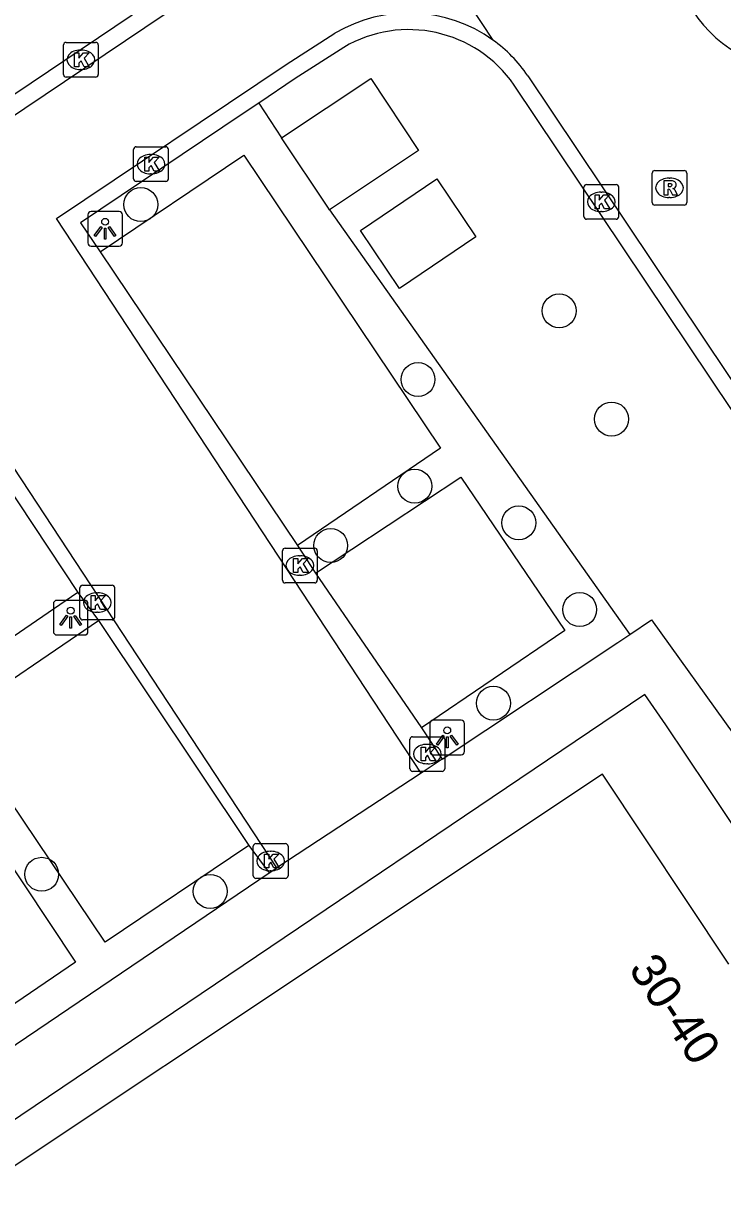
# Model space of a CAD drawing. Extents: x 158797 to 159887, y 384318 to 385255.
# Drawn here: x 159118.77 to 159138.91, y 384642.27 to 384676.36 of the extents above; entities that cross this region are included whole.
import ezdxf

# ---------------------------------------------------------------- set-up
doc = ezdxf.new("R2010")
doc.units = 0
for name, color, linetype in [('IMGEO_Berm_groen', 7, 'Continuous'), ('IMGEO_Boom', 7, 'Continuous'), ('IMGEO_Kolk', 7, 'Continuous'), ('IMGEO_Lichtpunt', 7, 'Continuous'), ('IMGEO_Pand', 7, 'Continuous'), ('IMGEO_Pand_nummerreeks', 7, 'Continuous'), ('IMGEO_Parkeervlak_open', 7, 'Continuous'), ('IMGEO_Rijbaan_lokaal_open', 7, 'Continuous'), ('IMGEO_Rioolput', 7, 'Continuous'), ('IMGEO_Voetpad_open', 7, 'Continuous')]:
    doc.layers.add(name, color=color, linetype=linetype)

msp = doc.modelspace()

# ---------------------------------------------------------------- linework, layer by layer
at = {"layer": 'IMGEO_Berm_groen'}
for points in [[(159125.549, 384674.076), (159126.206, 384673.075)], [(159127.589, 384671.004), (159136.246, 384658.77)]]:
    msp.add_lwpolyline(points, dxfattribs=at)
at = {"layer": 'IMGEO_Boom'}
for centre in [(159122.145, 384671.15), (159134.207, 384668.088), (159130.137, 384666.112), (159135.716, 384664.972), (159130.042, 384663.037), (159133.04, 384661.985), (159127.619, 384661.328), (159134.797, 384659.483), (159132.31, 384656.79), (159119.289, 384651.859), (159124.147, 384651.367)]:
    msp.add_circle(centre, 0.489, dxfattribs=at)
at = {"layer": 'IMGEO_Kolk'}
for p, q in [((159119.917, 384674.897), (159119.917, 384675.749)), ((159119.992, 384675.823), (159120.844, 384675.823)), ((159120.918, 384675.749), (159120.918, 384674.897)), ((159120.405, 384675.603), (159120.43, 384675.603)), ((159120.428, 384675.043), (159120.403, 384675.043)), ((159120.844, 384674.823), (159119.992, 384674.823)), ((159121.938, 384671.89), (159121.938, 384672.742)), ((159122.013, 384672.816), (159122.865, 384672.816)), ((159122.939, 384672.742), (159122.939, 384671.89)), ((159122.426, 384672.596), (159122.451, 384672.596)), ((159122.449, 384672.036), (159122.424, 384672.036)), ((159122.865, 384671.816), (159122.013, 384671.816)), ((159134.919, 384670.803), (159134.919, 384671.655)), ((159134.994, 384671.729), (159135.846, 384671.729)), ((159135.92, 384671.655), (159135.92, 384670.803)), ((159135.407, 384671.509), (159135.432, 384671.509)), ((159135.43, 384670.949), (159135.405, 384670.949)), ((159135.846, 384670.729), (159134.994, 384670.729)), ((159126.231, 384660.327), (159126.231, 384661.179)), ((159126.306, 384661.253), (159127.158, 384661.253)), ((159126.719, 384661.033), (159126.744, 384661.033)), ((159127.232, 384661.179), (159127.232, 384660.327)), ((159126.742, 384660.473), (159126.717, 384660.473)), ((159120.391, 384659.261), (159120.391, 384660.113)), ((159120.466, 384660.187), (159121.318, 384660.187)), ((159121.392, 384660.113), (159121.392, 384659.261)), ((159127.158, 384660.253), (159126.306, 384660.253)), ((159120.879, 384659.967), (159120.904, 384659.967)), ((159120.902, 384659.407), (159120.877, 384659.407)), ((159121.318, 384659.187), (159120.466, 384659.187)), ((159129.905, 384654.897), (159129.905, 384655.749)), ((159129.98, 384655.823), (159130.832, 384655.823)), ((159130.393, 384655.603), (159130.418, 384655.603)), ((159130.906, 384655.749), (159130.906, 384654.897)), ((159130.416, 384655.043), (159130.391, 384655.043)), ((159130.832, 384654.823), (159129.98, 384654.823)), ((159125.388, 384651.816), (159125.388, 384652.668)), ((159125.463, 384652.742), (159126.315, 384652.742)), ((159125.876, 384652.522), (159125.901, 384652.522)), ((159126.389, 384652.668), (159126.389, 384651.816)), ((159125.899, 384651.962), (159125.874, 384651.962)), ((159126.315, 384651.742), (159125.463, 384651.742))]:
    msp.add_line(p, q, dxfattribs=at)
for points in [[(159119.917, 384674.897), (159119.917, 384675.749)], [(159119.992, 384675.823), (159120.844, 384675.823)], [(159120.918, 384675.749), (159120.918, 384674.897)], [(159120.238, 384675.523), (159120.361, 384675.523), (159120.361, 384675.372), (159120.491, 384675.523), (159120.655, 384675.523), (159120.509, 384675.372), (159120.662, 384675.123), (159120.51, 384675.123), (159120.425, 384675.287), (159120.361, 384675.22), (159120.361, 384675.123), (159120.238, 384675.123), (159120.238, 384675.523)], [(159120.844, 384674.823), (159119.992, 384674.823)], [(159121.938, 384671.89), (159121.938, 384672.742)], [(159122.013, 384672.816), (159122.865, 384672.816)], [(159122.939, 384672.742), (159122.939, 384671.89)], [(159122.259, 384672.516), (159122.382, 384672.516), (159122.382, 384672.365), (159122.512, 384672.516), (159122.676, 384672.516), (159122.53, 384672.365), (159122.683, 384672.116), (159122.531, 384672.116), (159122.446, 384672.28), (159122.382, 384672.213), (159122.382, 384672.116), (159122.259, 384672.116), (159122.259, 384672.516)], [(159122.865, 384671.816), (159122.013, 384671.816)], [(159134.919, 384670.803), (159134.919, 384671.655)], [(159134.994, 384671.729), (159135.846, 384671.729)], [(159135.92, 384671.655), (159135.92, 384670.803)], [(159135.24, 384671.429), (159135.363, 384671.429), (159135.363, 384671.278), (159135.493, 384671.429), (159135.657, 384671.429), (159135.511, 384671.278), (159135.664, 384671.029), (159135.512, 384671.029), (159135.427, 384671.193), (159135.363, 384671.126), (159135.363, 384671.029), (159135.24, 384671.029), (159135.24, 384671.429)], [(159135.846, 384670.729), (159134.994, 384670.729)], [(159126.231, 384660.327), (159126.231, 384661.179)], [(159126.306, 384661.253), (159127.158, 384661.253)], [(159127.232, 384661.179), (159127.232, 384660.327)], [(159126.552, 384660.953), (159126.675, 384660.953), (159126.675, 384660.802), (159126.805, 384660.953), (159126.969, 384660.953), (159126.823, 384660.802), (159126.976, 384660.553), (159126.824, 384660.553), (159126.739, 384660.717), (159126.675, 384660.65), (159126.675, 384660.553), (159126.552, 384660.553), (159126.552, 384660.953)], [(159120.391, 384659.261), (159120.391, 384660.113)], [(159120.466, 384660.187), (159121.318, 384660.187)], [(159121.392, 384660.113), (159121.392, 384659.261)], [(159127.158, 384660.253), (159126.306, 384660.253)], [(159120.712, 384659.887), (159120.835, 384659.887), (159120.835, 384659.736), (159120.965, 384659.887), (159121.129, 384659.887), (159120.983, 384659.736), (159121.136, 384659.487), (159120.984, 384659.487), (159120.899, 384659.651), (159120.835, 384659.584), (159120.835, 384659.487), (159120.712, 384659.487), (159120.712, 384659.887)], [(159121.318, 384659.187), (159120.466, 384659.187)], [(159129.905, 384654.897), (159129.905, 384655.749)], [(159129.98, 384655.823), (159130.832, 384655.823)], [(159130.906, 384655.749), (159130.906, 384654.897)], [(159130.226, 384655.523), (159130.349, 384655.523), (159130.349, 384655.372), (159130.479, 384655.523), (159130.643, 384655.523), (159130.497, 384655.372), (159130.65, 384655.123), (159130.498, 384655.123), (159130.413, 384655.287), (159130.349, 384655.22), (159130.349, 384655.123), (159130.226, 384655.123), (159130.226, 384655.523)], [(159130.832, 384654.823), (159129.98, 384654.823)], [(159125.388, 384651.816), (159125.388, 384652.668)], [(159125.463, 384652.742), (159126.315, 384652.742)], [(159126.389, 384652.668), (159126.389, 384651.816)], [(159125.709, 384652.442), (159125.832, 384652.442), (159125.832, 384652.291), (159125.962, 384652.442), (159126.126, 384652.442), (159125.98, 384652.291), (159126.133, 384652.042), (159125.981, 384652.042), (159125.896, 384652.206), (159125.832, 384652.139), (159125.832, 384652.042), (159125.709, 384652.042), (159125.709, 384652.442)], [(159126.315, 384651.742), (159125.463, 384651.742)]]:
    msp.add_lwpolyline(points, dxfattribs=at)
for centre, start, end in [((159119.994, 384675.747), 91.552, 178.448), ((159119.994, 384675.747), 91.552, 178.448), ((159120.842, 384675.747), 1.552, 88.448), ((159120.842, 384675.747), 1.552, 88.448), ((159119.994, 384674.899), 181.552, 268.448), ((159119.994, 384674.899), 181.552, 268.448), ((159120.842, 384674.899), 271.552, 358.448), ((159120.842, 384674.899), 271.552, 358.448), ((159122.015, 384672.74), 91.552, 178.448), ((159122.015, 384672.74), 91.552, 178.448), ((159122.863, 384672.74), 1.552, 88.448), ((159122.863, 384672.74), 1.552, 88.448), ((159122.015, 384671.892), 181.552, 268.448), ((159122.015, 384671.892), 181.552, 268.448), ((159122.863, 384671.892), 271.552, 358.448), ((159122.863, 384671.892), 271.552, 358.448), ((159134.996, 384671.653), 91.552, 178.448), ((159134.996, 384671.653), 91.552, 178.448), ((159135.844, 384671.653), 1.552, 88.448), ((159135.844, 384671.653), 1.552, 88.448), ((159134.996, 384670.805), 181.552, 268.448), ((159134.996, 384670.805), 181.552, 268.448), ((159135.844, 384670.805), 271.552, 358.448), ((159135.844, 384670.805), 271.552, 358.448), ((159126.308, 384661.177), 91.552, 178.448), ((159126.308, 384661.177), 91.552, 178.448), ((159127.156, 384661.177), 1.552, 88.448), ((159127.156, 384661.177), 1.552, 88.448), ((159120.468, 384660.111), 91.552, 178.448), ((159120.468, 384660.111), 91.552, 178.448), ((159121.316, 384660.111), 1.552, 88.448), ((159121.316, 384660.111), 1.552, 88.448), ((159126.308, 384660.329), 181.552, 268.448), ((159126.308, 384660.329), 181.552, 268.448), ((159127.156, 384660.329), 271.552, 358.448), ((159127.156, 384660.329), 271.552, 358.448), ((159120.468, 384659.263), 181.552, 268.448), ((159120.468, 384659.263), 181.552, 268.448), ((159121.316, 384659.263), 271.552, 358.448), ((159121.316, 384659.263), 271.552, 358.448), ((159129.982, 384655.747), 91.552, 178.448), ((159129.982, 384655.747), 91.552, 178.448), ((159130.83, 384655.747), 1.552, 88.448), ((159130.83, 384655.747), 1.552, 88.448), ((159129.982, 384654.899), 181.552, 268.448), ((159129.982, 384654.899), 181.552, 268.448), ((159130.83, 384654.899), 271.552, 358.448), ((159130.83, 384654.899), 271.552, 358.448), ((159125.465, 384652.666), 91.552, 178.448), ((159125.465, 384652.666), 91.552, 178.448), ((159126.313, 384652.666), 1.552, 88.448), ((159126.313, 384652.666), 1.552, 88.448), ((159125.465, 384651.818), 181.552, 268.448), ((159125.465, 384651.818), 181.552, 268.448), ((159126.313, 384651.818), 271.552, 358.448), ((159126.313, 384651.818), 271.552, 358.448)]:
    msp.add_arc(centre, 0.0765, start, end, dxfattribs=at)
for centre, major_axis, ratio, start_param, end_param in [((159120.404, 384675.323), (-0.387, 0.002), 0.722429, 4.712389, 7.853982), ((159120.429, 384675.323), (-0.39, 0.002), 0.717154, 1.570796, 4.712389), ((159122.425, 384672.316), (-0.387, 0.002), 0.722429, 4.712389, 7.853982), ((159122.45, 384672.316), (-0.39, 0.002), 0.717154, 1.570796, 4.712389), ((159135.406, 384671.229), (-0.387, 0.002), 0.722429, 4.712389, 7.853982), ((159135.431, 384671.229), (-0.39, 0.002), 0.717154, 1.570796, 4.712389), ((159126.718, 384660.753), (-0.387, 0.002), 0.722429, 4.712389, 7.853982), ((159126.743, 384660.753), (-0.39, 0.002), 0.717154, 1.570796, 4.712389), ((159120.878, 384659.687), (-0.387, 0.002), 0.722429, 4.712389, 7.853982), ((159120.903, 384659.687), (-0.39, 0.002), 0.717154, 1.570796, 4.712389), ((159130.392, 384655.323), (-0.387, 0.002), 0.722429, 4.712389, 7.853982), ((159130.417, 384655.323), (-0.39, 0.002), 0.717154, 1.570796, 4.712389), ((159125.875, 384652.242), (-0.387, 0.002), 0.722429, 4.712389, 7.853982), ((159125.9, 384652.242), (-0.39, 0.002), 0.717154, 1.570796, 4.712389)]:
    msp.add_ellipse(centre, major_axis=major_axis, ratio=ratio, start_param=start_param, end_param=end_param, dxfattribs=at)
at = {"layer": 'IMGEO_Lichtpunt'}
for p, q in [((159121.521, 384670.952), (159120.713, 384670.952)), ((159121.521, 384670.952), (159120.713, 384670.952)), ((159120.619, 384670.857), (159120.619, 384670.05)), ((159120.619, 384670.857), (159120.619, 384670.05)), ((159121.615, 384670.05), (159121.615, 384670.857)), ((159121.615, 384670.05), (159121.615, 384670.857)), ((159120.713, 384669.956), (159121.521, 384669.956)), ((159120.713, 384669.956), (159121.521, 384669.956)), ((159119.627, 384659.655), (159119.627, 384658.848)), ((159119.627, 384659.655), (159119.627, 384658.848)), ((159120.529, 384659.75), (159119.721, 384659.75)), ((159120.529, 384659.75), (159119.721, 384659.75)), ((159120.623, 384658.848), (159120.623, 384659.655)), ((159120.623, 384658.848), (159120.623, 384659.655)), ((159119.721, 384658.754), (159120.529, 384658.754)), ((159119.721, 384658.754), (159120.529, 384658.754)), ((159131.381, 384656.3), (159130.573, 384656.3)), ((159131.381, 384656.3), (159130.573, 384656.3)), ((159130.479, 384656.205), (159130.479, 384655.398)), ((159130.479, 384656.205), (159130.479, 384655.398)), ((159131.475, 384655.398), (159131.475, 384656.205)), ((159131.475, 384655.398), (159131.475, 384656.205)), ((159130.573, 384655.304), (159131.381, 384655.304)), ((159130.573, 384655.304), (159131.381, 384655.304))]:
    msp.add_line(p, q, dxfattribs=at)
for points in [[(159120.993, 384670.521), (159121.032, 384670.493), (159120.844, 384670.231), (159120.806, 384670.258), (159120.993, 384670.521)], [(159121.095, 384670.473), (159121.142, 384670.473), (159121.142, 384670.151), (159121.095, 384670.151), (159121.095, 384670.473)], [(159121.205, 384670.493), (159121.243, 384670.52), (159121.43, 384670.258), (159121.391, 384670.23), (159121.205, 384670.493)], [(159120.001, 384659.319), (159120.04, 384659.291), (159119.852, 384659.029), (159119.814, 384659.056), (159120.001, 384659.319)], [(159120.213, 384659.291), (159120.251, 384659.318), (159120.438, 384659.056), (159120.399, 384659.028), (159120.213, 384659.291)], [(159120.103, 384659.271), (159120.15, 384659.271), (159120.15, 384658.949), (159120.103, 384658.949), (159120.103, 384659.271)], [(159130.853, 384655.869), (159130.892, 384655.841), (159130.704, 384655.579), (159130.666, 384655.606), (159130.853, 384655.869)], [(159130.955, 384655.821), (159131.002, 384655.821), (159131.002, 384655.499), (159130.955, 384655.499), (159130.955, 384655.821)], [(159131.065, 384655.841), (159131.103, 384655.868), (159131.29, 384655.606), (159131.251, 384655.578), (159131.065, 384655.841)]]:
    msp.add_lwpolyline(points, dxfattribs=at)
for centre in [(159121.118, 384670.655), (159120.126, 384659.453), (159130.978, 384656.003)]:
    msp.add_circle(centre, 0.0994, dxfattribs=at)
for centre, start, end in [((159120.713, 384670.857), 90, 180), ((159120.713, 384670.857), 90, 180), ((159121.521, 384670.857), 0, 90), ((159121.521, 384670.857), 0, 90), ((159120.713, 384670.05), 180, 270), ((159120.713, 384670.05), 180, 270), ((159121.521, 384670.05), 270, 0), ((159121.521, 384670.05), 270, 360), ((159119.721, 384659.655), 90, 180), ((159119.721, 384659.655), 90, 180), ((159120.529, 384659.655), 0, 90), ((159120.529, 384659.655), 0, 90), ((159119.721, 384658.848), 180, 270), ((159119.721, 384658.848), 180, 270), ((159120.529, 384658.848), 270, 0), ((159120.529, 384658.848), 270, 360), ((159130.573, 384656.205), 90, 180), ((159130.573, 384656.205), 90, 180), ((159131.381, 384656.205), 0, 90), ((159131.381, 384656.205), 0, 90), ((159130.573, 384655.398), 180, 270), ((159130.573, 384655.398), 180, 270), ((159131.381, 384655.398), 270, 0), ((159131.381, 384655.398), 270, 360)]:
    msp.add_arc(centre, 0.0946, start, end, dxfattribs=at)
at = {"layer": 'IMGEO_Pand'}
for points in [[(159126.206, 384673.075), (159128.775, 384674.779), (159130.148, 384672.707), (159127.589, 384671.004)], [(159127.589, 384671.004), (159127.54, 384671.077), (159126.206, 384673.075)], [(159129.607, 384668.737), (159128.479, 384670.401), (159130.682, 384671.893), (159131.807, 384670.224), (159129.607, 384668.737)], [(159139.092, 384649.275), (159135.451, 384654.745), (159110.182, 384637.924), (159118.838, 384624.921)]]:
    msp.add_lwpolyline(points, dxfattribs=at)
at = {"layer": 'IMGEO_Parkeervlak_open'}
for points in [[(159120.976, 384669.793), (159125.12, 384672.575), (159130.785, 384664.135), (159126.66, 384661.331)], [(159120.327, 384659.978), (159116.258, 384657.194), (159111.875, 384663.683), (159116.016, 384666.475)], [(159127.184, 384660.536), (159131.37, 384663.302), (159134.369, 384658.886), (159130.239, 384656.078)], [(159125.255, 384652.689), (159121.114, 384649.907), (159116.78, 384656.351), (159120.93, 384659.167)], [(159113.143, 384651.018), (159117.273, 384653.813), (159120.263, 384649.331), (159116.153, 384646.532)]]:
    msp.add_lwpolyline(points, dxfattribs=at)
at = {"layer": 'IMGEO_Rijbaan_lokaal_open'}
for points in [[(159126.66, 384684.409), (159132.296, 384675.89)], [(159124.574, 384677.811), (159084.148, 384650.648), (159083.889, 384651.05), (159124.276, 384678.229)], [(159130.227, 384654.776), (159119.718, 384670.754), (159126.339, 384675.184), (159127.743, 384676.087)], [(159127.995, 384675.679), (159126.599, 384674.78), (159125.549, 384674.076)], [(159133.301, 384674.864), (159143.376, 384659.836), (159169.474, 384620.932)], [(159142.977, 384659.569), (159132.904, 384674.594)], [(159125.549, 384674.076), (159125.095, 384673.771), (159120.411, 384670.625), (159120.976, 384669.793)], [(159120.976, 384669.793), (159126.66, 384661.331)], [(159126.067, 384652.043), (159115.57, 384667.981), (159105.668, 384661.285), (159116.293, 384645.434)], [(159116.016, 384666.475), (159120.327, 384659.978)], [(159126.66, 384661.331), (159127.184, 384660.536)], [(159127.184, 384660.536), (159130.239, 384656.078)], [(159120.327, 384659.978), (159120.93, 384659.167)], [(159120.93, 384659.167), (159125.255, 384652.689)], [(159130.239, 384656.078), (159130.835, 384655.176)], [(159130.835, 384655.176), (159130.227, 384654.776)], [(159130.227, 384654.776), (159126.067, 384652.043)], [(159125.255, 384652.689), (159125.846, 384651.898)], [(159125.846, 384651.898), (159126.067, 384652.043)]]:
    msp.add_lwpolyline(points, dxfattribs=at)
for centre, radius, start, end in [((159141.175, 384678.74), 3.709, 212.7786, 275.4984), ((159129.869, 384672.507), 4.164, 54.3427, 120.7022), ((159129.868, 384672.507), 3.684, 34.5126, 120.5609), ((159129.877, 384672.516), 4.151, 34.4467, 54.3685)]:
    msp.add_arc(centre, radius, start, end, dxfattribs=at)
at = {"layer": 'IMGEO_Rioolput'}
for p, q in [((159136.885, 384671.207), (159136.885, 384672.059)), ((159136.96, 384672.133), (159137.812, 384672.133)), ((159137.886, 384672.059), (159137.886, 384671.207)), ((159137.373, 384671.913), (159137.398, 384671.913)), ((159137.396, 384671.353), (159137.371, 384671.353)), ((159137.812, 384671.133), (159136.96, 384671.133))]:
    msp.add_line(p, q, dxfattribs=at)
for points in [[(159136.885, 384671.207), (159136.885, 384672.059)], [(159136.96, 384672.133), (159137.812, 384672.133)], [(159137.886, 384672.059), (159137.886, 384671.207)], [(159137.474, 384671.831), (159137.222, 384671.833), (159137.222, 384671.433)], [(159137.222, 384671.433), (159137.346, 384671.433), (159137.346, 384671.595), (159137.357, 384671.595)], [(159137.4, 384671.752), (159137.346, 384671.752), (159137.346, 384671.671)], [(159137.346, 384671.671), (159137.398, 384671.671)], [(159137.404, 384671.566), (159137.475, 384671.433), (159137.615, 384671.433), (159137.55, 384671.559)], [(159137.812, 384671.133), (159136.96, 384671.133)]]:
    msp.add_lwpolyline(points, dxfattribs=at)
for centre, radius, start, end in [((159136.962, 384672.057), 0.0765, 91.552, 178.448), ((159136.962, 384672.057), 0.0765, 91.552, 178.448), ((159137.81, 384672.057), 0.0765, 1.552, 88.448), ((159137.81, 384672.057), 0.0765, 1.552, 88.448), ((159137.356, 384671.542), 0.0533, 26.0293, 88.6989), ((159137.382, 384671.86), 0.19, 274.7715, 282.9687), ((159137.406, 384671.656), 0.0964, 77.0061, 93.1865), ((159137.42, 384671.713), 0.0378, 276.6634, 79.6772), ((159137.473, 384671.721), 0.109, 350.3612, 89.416), ((159137.471, 384671.721), 0.112, 277.5842, 350.9817), ((159137.455, 384671.506), 0.108, 29.5134, 73.7905), ((159136.962, 384671.209), 0.0765, 181.552, 268.448), ((159136.962, 384671.209), 0.0765, 181.552, 268.448), ((159137.81, 384671.209), 0.0765, 271.552, 358.448), ((159137.81, 384671.209), 0.0765, 271.552, 358.448)]:
    msp.add_arc(centre, radius, start, end, dxfattribs=at)
for centre, major_axis, ratio, start_param, end_param in [((159137.372, 384671.633), (-0.387, 0.002), 0.722429, 4.712389, 7.853982), ((159137.397, 384671.633), (-0.39, 0.002), 0.717154, 1.570796, 4.712389)]:
    msp.add_ellipse(centre, major_axis=major_axis, ratio=ratio, start_param=start_param, end_param=end_param, dxfattribs=at)
at = {"layer": 'IMGEO_Voetpad_open'}
for points in [[(159136.246, 384658.77), (159136.871, 384659.186), (159139.241, 384655.885)], [(159130.835, 384655.176), (159135.895, 384658.537), (159136.246, 384658.77)], [(159141.021, 384650.58), (159140.693, 384651.069), (159138.492, 384654.363), (159137.276, 384656.161), (159136.677, 384657.042), (159107.897, 384637.647)], [(159116.728, 384645.734), (159125.846, 384651.898)]]:
    msp.add_lwpolyline(points, dxfattribs=at)

# ---------------------------------------------------------------- texts
at = {"layer": 'IMGEO_Pand_nummerreeks'}
msp.add_text('30-40', height=1, rotation=303.6496, dxfattribs=at).set_placement((159136.185, 384649.131))

doc.saveas('drawing.dxf')
